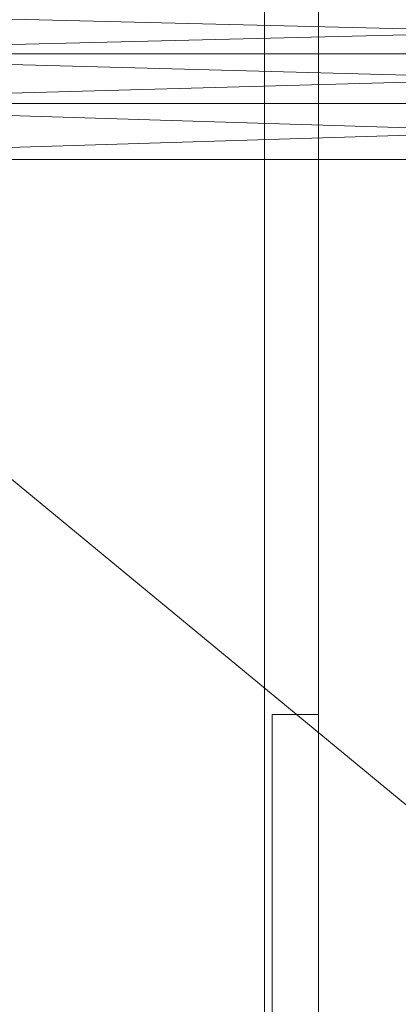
# Model space of a CAD drawing. Header units: millimetres. Extents: x -2233 to 61924, y -68080 to 6847.
# Tile 392 of 656: x 1531 to 1580, y -33246 to -33118. Entities that reach past the tile are written whole.
import ezdxf

# ---------------------------------------------------------------- set-up
doc = ezdxf.new("R2010")
doc.units = ezdxf.units.MM
doc.layers.add('frontal_C03', color=7, linetype='Continuous', lineweight=0)
doc.layers.add('frontal_secador', color=7, linetype='Continuous', lineweight=0)

msp = doc.modelspace()

# ---------------------------------------------------------------- linework, layer by layer
at = {"layer": 'frontal_C03'}
for p, q in [((1563, -35975), (1563, -32996.942)), ((1570, -35975), (1570, -32996.942)), ((1564, -33311.434), (1564, -33208.434)), ((1564, -33208.434), (1570, -33208.434)), ((1570, -33311.434), (1570, -33208.434))]:
    msp.add_line(p, q, dxfattribs=at)
at = {"layer": 'frontal_secador'}
for p, q in [((1715, -33122.82), (1480, -33117.12)), ((1715, -33117.12), (1480, -33122.82)), ((1715, -33129.28), (1480, -33122.82)), ((1715, -33122.82), (1480, -33122.82)), ((1715, -33122.82), (1480, -33129.28)), ((1715, -33136.5), (1480, -33129.28)), ((1715, -33129.28), (1480, -33129.28)), ((1715, -33129.28), (1480, -33136.5)), ((1715, -33330.5), (1480, -33136.5)), ((1715, -33136.5), (1480, -33136.5))]:
    msp.add_line(p, q, dxfattribs=at)

doc.saveas('drawing.dxf')
